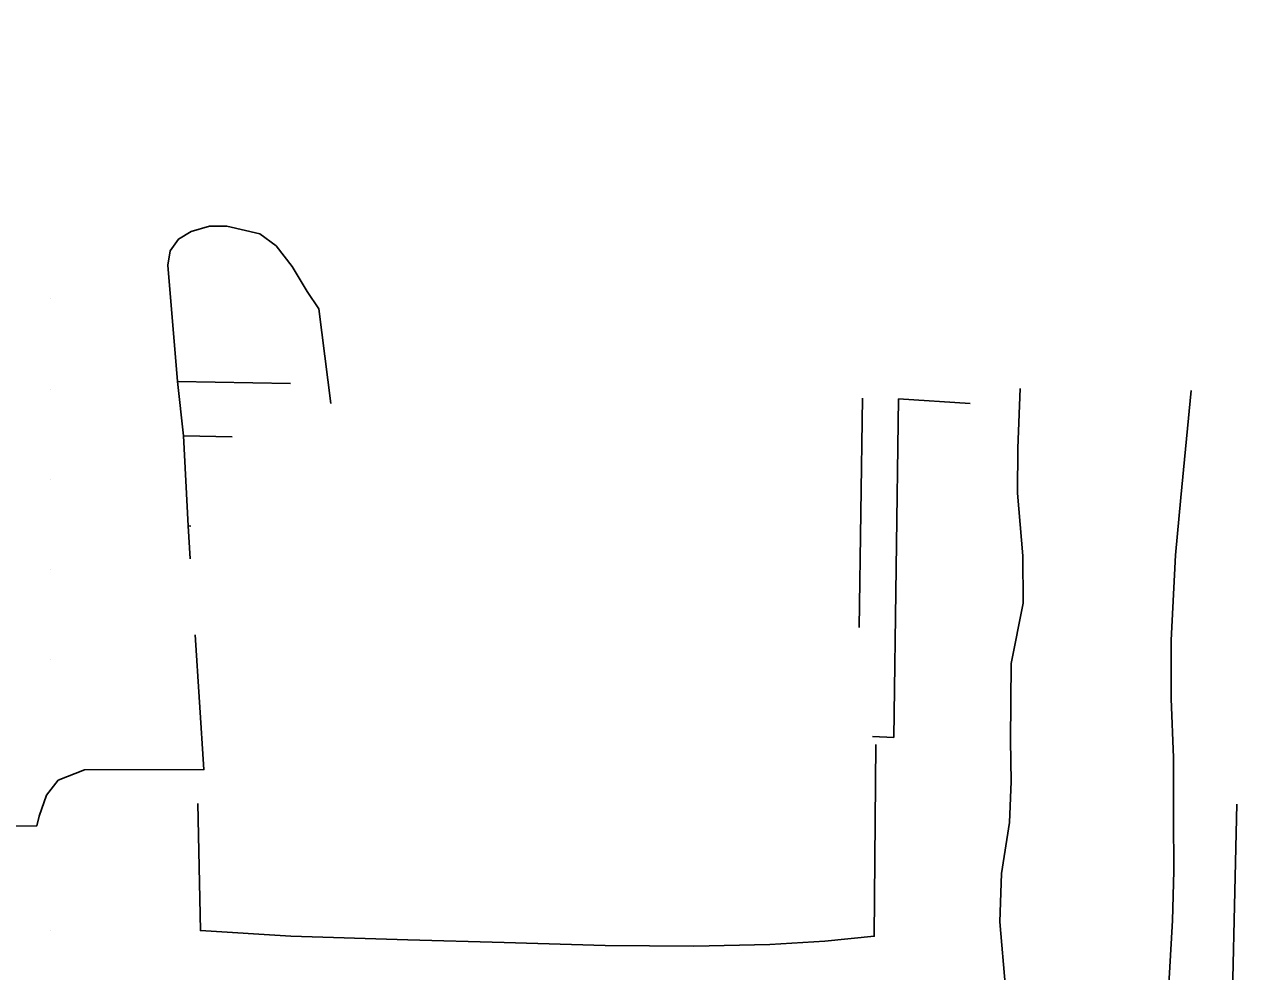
# Model space of a CAD drawing. Extents: x 1762120 to 1766775, y 709485 to 712965.
# Drawn here: x 1764097 to 1764231.3, y 712425.6 to 712530.6 of the extents above; entities that cross this region are included whole.
import ezdxf

# ---------------------------------------------------------------- set-up
doc = ezdxf.new("R2010")
doc.units = 0
for name, color, linetype in [('Exist DTM QL2 LIDAR Elevation Point', 7, 'Continuous'), ('Exist Roads EOP', 7, 'Continuous'), ('PH Exist DTM Breakline', 7, 'Continuous')]:
    doc.layers.add(name, color=color, linetype=linetype)

msp = doc.modelspace()

# ---------------------------------------------------------------- linework, layer by layer
at = {"layer": 'Exist DTM QL2 LIDAR Elevation Point'}
for p, q in [((1764100, 712500.16), (1764100, 712500.16)), ((1764100, 712490.15), (1764100, 712490.15)), ((1764100, 712480.15), (1764100, 712480.15)), ((1764100, 712470.15), (1764100, 712470.15)), ((1764100, 712460.15), (1764100, 712460.15)), ((1764100, 712430.15), (1764100, 712430.15))]:
    msp.add_line(p, q, dxfattribs=at)
at = {"layer": 'Exist Roads EOP'}
msp.add_lwpolyline([(1764229.2, 712373.96), (1764230.63, 712413.59), (1764231.32, 712444.18)], dxfattribs=at)
at = {"layer": 'PH Exist DTM Breakline'}
for p, q in [((1764114.03, 712490.99), (1764126.52, 712490.77)), ((1764114.03, 712490.99), (1764114.68, 712484.98)), ((1764189.86, 712489.13), (1764189.5, 712463.74)), ((1764193.86, 712489.07), (1764193.33, 712451.55)), ((1764201.79, 712488.57), (1764193.86, 712489.07)), ((1764114.68, 712484.98), (1764120.07, 712484.88)), ((1764114.68, 712484.98), (1764115.19, 712474.99)), ((1764115.19, 712474.99), (1764115.5, 712474.98)), ((1764115.19, 712474.99), (1764115.43, 712471.36)), ((1764193.33, 712451.55), (1764190.98, 712451.66))]:
    msp.add_line(p, q, dxfattribs=at)
for points in [[(1764115.98, 712462.94), (1764116.94, 712448), (1764103.71, 712447.98), (1764100.82, 712446.82), (1764099.51, 712445.17), (1764098.71, 712442.84), (1764098.44, 712441.78), (1764083.06, 712441.73), (1764059.92, 712442.88), (1764057.93, 712478.75), (1764056.6, 712505.72), (1764055.37, 712530.57)], [(1764131.01, 712488.56), (1764129.66, 712499.04), (1764128.39, 712500.97), (1764126.71, 712503.75), (1764124.93, 712506.04), (1764123.12, 712507.36), (1764119.48, 712508.2), (1764117.55, 712508.22), (1764115.53, 712507.6), (1764114.12, 712506.77), (1764113.2, 712505.48), (1764112.93, 712503.89), (1764114.03, 712490.99)], [(1764207.35, 712490.21), (1764207.08, 712483.59), (1764207.04, 712478.61), (1764207.64, 712471.68), (1764207.65, 712466.42), (1764206.35, 712459.76), (1764206.25, 712451.23), (1764206.35, 712446.69), (1764206.16, 712442.14), (1764205.28, 712436.47), (1764205.07, 712431.15), (1764205.72, 712423.83), (1764205.33, 712419.66), (1764206.15, 712413.04), (1764207.38, 712405.49)], [(1764226.25, 712490), (1764225.11, 712478.15), (1764224.52, 712471.77), (1764224.05, 712462.34), (1764224.07, 712455.85), (1764224.32, 712449.33), (1764224.31, 712442.75), (1764224.35, 712436.79), (1764224.21, 712431.28), (1764223.88, 712425.48), (1764223.51, 712419.36), (1764223.47, 712411.7), (1764223.9, 712403.63), (1764224.45, 712396.08), (1764225.12, 712388.92), (1764222.91, 712380.32), (1764221.49, 712371.36), (1764218.7, 712364.88), (1764215.39, 712360.34)], [(1764116.26, 712444.24), (1764116.55, 712430.17), (1764126.55, 712429.55), (1764139.52, 712429.12), (1764150.18, 712428.84), (1764161.38, 712428.52), (1764171.19, 712428.44), (1764179.61, 712428.63), (1764185.69, 712428.98), (1764191.18, 712429.54), (1764191.36, 712450.77)]]:
    msp.add_lwpolyline(points, dxfattribs=at)

doc.saveas('drawing.dxf')
